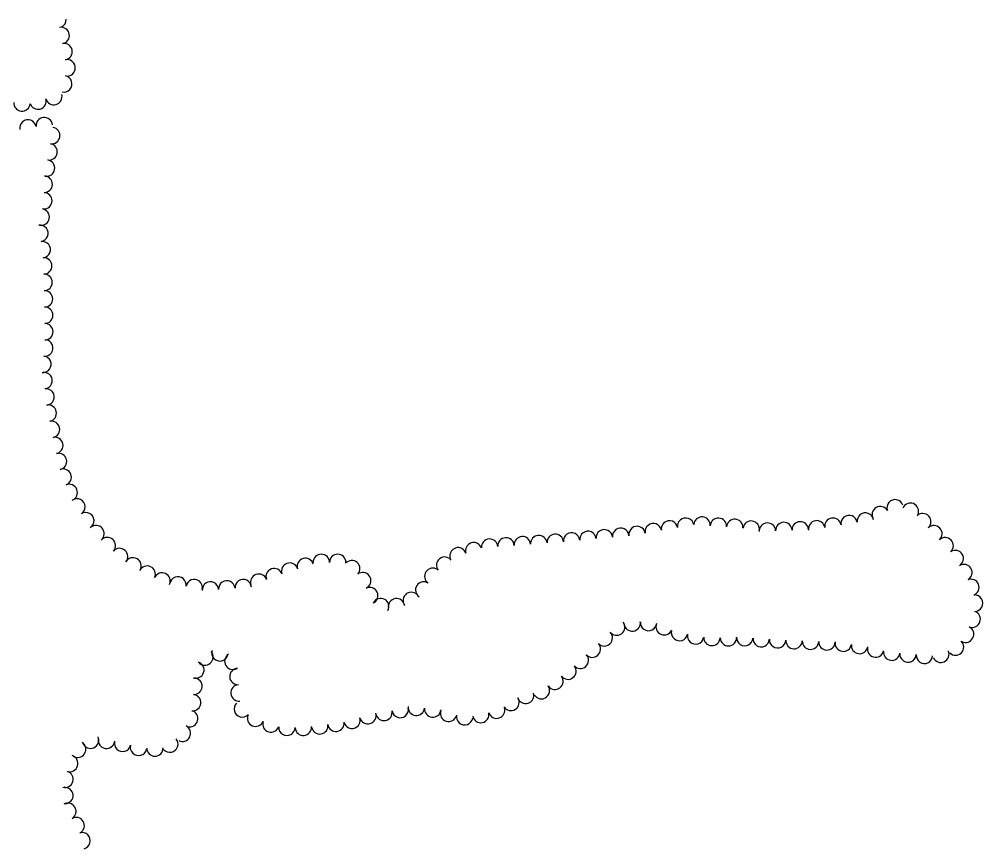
# Model space of a CAD drawing. Extents: x 588843 to 2552415, y 180129 to 269402.
# Drawn here: x 600565.6 to 600994.7, y 184002 to 184371.4 of the extents above; entities that cross this region are included whole.
import ezdxf

# ---------------------------------------------------------------- set-up
doc = ezdxf.new("R2010")
doc.units = 0
doc.layers.add('E_LAND_TreeLine_P', color=7, linetype='Continuous')

msp = doc.modelspace()

# ---------------------------------------------------------------- linework, layer by layer
at = {"layer": 'E_LAND_TreeLine_P'}
for centre, start, end in [((600582.87, 184371.35), 294.5065, 1.1185), ((600584.25, 184364.17), 280.4566, 100.4566), ((600585.57, 184356.98), 280.4566, 100.4566), ((600586.9, 184349.8), 280.4566, 100.4566), ((600585.42, 184342.65), 257.5508, 77.5508), ((600573.95, 184334.97), 195.8478, 15.8478), ((600580.99, 184336.97), 195.8478, 15.8478), ((600566.81, 184334.11), 175.1099, 355.1099), ((600576.72, 184324.04), 6.6993, 186.6993), ((600569.48, 184322.98), 10.3539, 190.3539), ((600580.04, 184319.61), 260.8731, 80.8731), ((600578.88, 184312.38), 260.8731, 80.8731), ((600577.73, 184305.14), 260.9917, 80.9917), ((600576.72, 184297.9), 268.5692, 88.5692), ((600576.54, 184290.58), 268.5692, 88.5692), ((600575.34, 184283.36), 259.5754, 79.5754), ((600574.81, 184276.08), 277.8669, 97.8669), ((600575.81, 184268.82), 277.8669, 97.8669), ((600576.49, 184261.54), 271.3041, 91.3041), ((600576.65, 184254.22), 271.3041, 91.3041), ((600576.82, 184246.9), 270.7653, 90.7653), ((600576.91, 184239.58), 270.7653, 90.7653), ((600577.01, 184232.25), 270.7653, 90.7653), ((600576.96, 184225.03), 263.6631, 83.6631), ((600576.15, 184217.75), 263.6631, 83.6631), ((600576.66, 184210.48), 276.9491, 96.9491), ((600577.54, 184203.21), 276.9491, 96.9491), ((600578.51, 184195.96), 281.4495, 101.4495), ((600579.96, 184188.78), 281.4495, 101.4495), ((600581.42, 184181.6), 281.4495, 101.4495), ((600583.07, 184174.47), 283.1434, 103.1434), ((600585.15, 184167.46), 291.4028, 111.4028), ((600587.84, 184160.65), 291.7677, 111.7677), ((600591.25, 184154.21), 302.9803, 122.9803), ((600955.66, 184153.85), 19.5249, 199.5249), ((600962.47, 184152.3), 337.8231, 157.8231), ((600595.24, 184148.07), 302.9803, 122.9803), ((600942.42, 184147.95), 9.0706, 189.0706), ((600949.05, 184150.77), 30.6138, 210.6138), ((600967.94, 184147.65), 312.9254, 132.9254), ((600847.95, 184143.19), 9.6345, 189.6345), ((600855.17, 184144.42), 9.6345, 189.6345), ((600862.39, 184145.64), 9.6345, 189.6345), ((600869.65, 184146.11), 356.0796, 176.0796), ((600876.95, 184145.61), 356.0796, 176.0796), ((600884.26, 184145.11), 356.0796, 176.0796), ((600891.54, 184144.31), 351.8079, 171.8079), ((600898.79, 184143.42), 2.209, 182.209), ((600906.11, 184143.71), 2.209, 182.209), ((600913.43, 184143.99), 2.209, 182.209), ((600920.73, 184144.46), 9.1888, 189.1888), ((600927.96, 184145.63), 9.1888, 189.1888), ((600935.19, 184146.8), 9.0706, 189.0706), ((600599.79, 184142.34), 310.1526, 130.1526), ((600811.59, 184139.04), 5.5704, 185.5704), ((600818.87, 184139.75), 5.5704, 185.5704), ((600826.16, 184140.46), 5.5704, 185.5704), ((600833.45, 184141.17), 5.5704, 185.5704), ((600840.73, 184141.97), 9.6345, 189.6345), ((600972.93, 184142.28), 312.9254, 132.9254), ((600604.79, 184137.01), 318.4019, 138.4019), ((600767.98, 184134.67), 17.6799, 197.6799), ((600775.07, 184136.3), 4.1867, 184.1867), ((600782.38, 184136.83), 4.1867, 184.1867), ((600789.68, 184137.37), 4.1867, 184.1867), ((600796.98, 184137.9), 4.1867, 184.1867), ((600804.29, 184138.44), 4.1867, 184.1867), ((600977.94, 184136.94), 313.1599, 133.1599), ((600610.26, 184132.15), 318.4019, 138.4019), ((600761, 184132.44), 17.6799, 197.6799), ((600982.46, 184131.23), 301.654, 121.654), ((600616.22, 184127.96), 329.6743, 149.6743), ((600693.04, 184127.72), 16.6392, 196.6392), ((600700.11, 184129.49), 0.1752, 180.1752), ((600707.43, 184129.51), 0.1752, 180.1752), ((600713.68, 184126.69), 318.5585, 138.5585), ((600755.04, 184128.27), 37.4401, 217.4401), ((600622.56, 184124.28), 335.2868, 155.2868), ((600679.13, 184123.15), 19.6671, 199.6671), ((600686.02, 184125.62), 19.6671, 199.6671), ((600749.78, 184123.31), 56.4495, 236.4495), ((600986.31, 184124.99), 301.654, 121.654), ((600629.21, 184121.22), 335.2868, 155.2868), ((600636.27, 184119.48), 350.5072, 170.5072), ((600643.49, 184118.27), 350.5072, 170.5072), ((600658.03, 184117.72), 4.019, 184.019), ((600665.33, 184118.24), 4.019, 184.019), ((600672.23, 184120.69), 19.6671, 199.6671), ((600718.54, 184121.37), 295.2438, 115.2438), ((600989.38, 184118.37), 291.6796, 111.6796), ((600650.72, 184117.21), 4.019, 184.019), ((600721.67, 184114.75), 295.2438, 115.2438), ((600745.73, 184117.2), 56.4495, 236.4495), ((600726.59, 184109.83), 331.5383, 151.5383), ((600733.61, 184109.75), 9.1001, 189.1001), ((600740.18, 184112.58), 34.2188, 214.2188), ((600991.02, 184111.35), 271.2322, 91.2322), ((600989.96, 184104.22), 250.5877, 70.5877), ((600831.65, 184100.7), 216.6579, 36.6579), ((600838.56, 184102.56), 187.9181, 7.9181), ((600845.84, 184102.74), 175.487, 355.487), ((600852.81, 184100.85), 156.5894, 336.5894), ((600987.02, 184097.53), 243.223, 63.223), ((600826.12, 184095.92), 224.0674, 44.0674), ((600859.64, 184098.28), 168.0364, 348.0364), ((600866.8, 184096.76), 168.0364, 348.0364), ((600874.08, 184096.09), 176.9137, 356.9137), ((600881.4, 184095.99), 181.6356, 1.6356), ((600888.71, 184096.03), 176.2223, 356.2223), ((600896.02, 184095.55), 176.2223, 356.2223), ((600820.81, 184090.87), 222.6669, 42.6669), ((600903.33, 184095.06), 176.2223, 356.2223), ((600910.64, 184094.69), 177.7734, 357.7734), ((600917.96, 184094.41), 177.7734, 357.7734), ((600925.28, 184094.12), 177.7734, 357.7734), ((600932.57, 184093.55), 171.6579, 351.6579), ((600939.82, 184092.49), 171.6579, 351.6579), ((600946.97, 184090.96), 165.9301, 345.9301), ((600982.54, 184091.83), 225.9224, 45.9224), ((600648.27, 184087.39), 220.8428, 40.8428), ((600654.97, 184089.24), 162.3303, 342.3303), ((600660.72, 184085.46), 120.8651, 300.8651), ((600815.43, 184085.91), 221.9137, 41.9137), ((600954.14, 184089.54), 173.0637, 353.0637), ((600961.42, 184088.72), 175.5738, 355.5738), ((600968.72, 184088.15), 175.5738, 355.5738), ((600976.02, 184088.61), 204.0926, 24.0926), ((600644.24, 184081.59), 252.0434, 72.0434), ((600809.93, 184081.08), 217.9599, 37.9599), ((600662.96, 184078.7), 93.5585, 273.5585), ((600804.16, 184076.57), 217.9599, 37.9599), ((600643.39, 184074.36), 266.7334, 86.7334), ((600663.5, 184071.4), 94.856, 274.856), ((600798.13, 184072.41), 214.5026, 34.5026), ((600642.83, 184067.06), 264.8378, 84.8378), ((600791.13, 184070.28), 196.5383, 16.5383), ((600664.94, 184064.28), 135.1752, 315.1752), ((600742.46, 184065), 173.779, 353.779), ((600784.57, 184067.19), 212.4437, 32.4437), ((600641.5, 184059.96), 243.492, 63.492), ((600670.83, 184060.12), 155.6522, 335.6522), ((600720.84, 184061.31), 196.5383, 16.5383), ((600728.02, 184062.72), 189.8791, 9.8791), ((600735.24, 184063.98), 189.9963, 9.9963), ((600749.74, 184064.21), 173.779, 353.779), ((600756.79, 184062.3), 162.6853, 342.6853), ((600763.96, 184060.84), 169.432, 349.432), ((600771.13, 184061.75), 191.749, 11.749), ((600778.17, 184063.71), 198.223, 18.223), ((600677.67, 184057.53), 162.9418, 342.9418), ((600699.41, 184056.72), 188.8954, 8.8954), ((600706.64, 184057.86), 188.8954, 8.8954), ((600713.82, 184059.22), 196.5383, 16.5383), ((600638.23, 184053.4), 243.492, 63.492), ((600684.79, 184056.14), 178.2042, 358.2042), ((600692.11, 184056.11), 184.7578, 4.7578), ((600591.6, 184046.3), 237.0857, 57.0857), ((600597.34, 184050.35), 202.9004, 22.9004), ((600604.42, 184050.29), 170.2435, 350.2435), ((600611.62, 184048.95), 165.8059, 345.8059), ((600632.68, 184048.63), 220.487, 40.487), ((600618.72, 184047.16), 165.8059, 345.8059), ((600626, 184046.86), 180.3137, 0.3137), ((600588.08, 184039.94), 253.3638, 73.3638), ((600585.99, 184032.92), 253.3638, 73.3638), ((600585.91, 184025.69), 274.4181, 94.4181), ((600587.24, 184018.63), 300.2968, 120.2968), ((600590.93, 184012.3), 300.2968, 120.2968), ((600593.53, 184005.52), 285.4967, 105.4967)]:
    msp.add_arc(centre, 3.66, start, end, dxfattribs=at)

doc.saveas('drawing.dxf')
